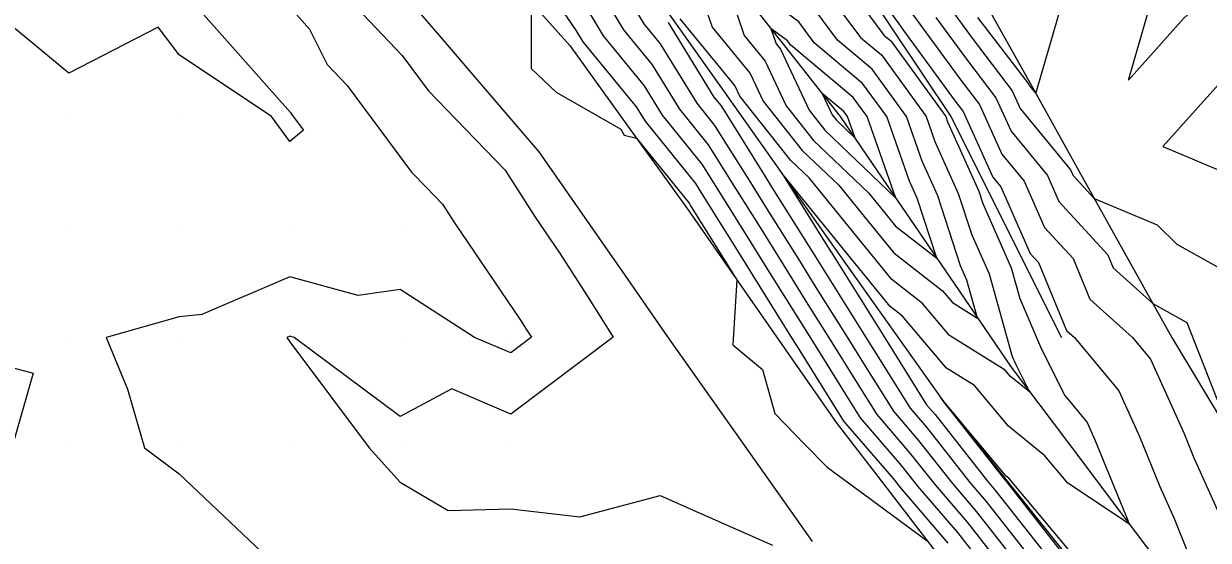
# Model space of a CAD drawing. Extents: x 2188792 to 2191981, y 386090 to 389710.
# Drawn here: x 2189996.2 to 2190103.4, y 387191.8 to 387238.5 of the extents above; entities that cross this region are included whole.
import ezdxf

# ---------------------------------------------------------------- set-up
doc = ezdxf.new("R2010")
doc.units = 0
for name, color, linetype in [('DTM Contours Major', 7, 'Continuous'), ('DTM Contours Minor', 7, 'Continuous'), ('Exist DTM QL2 LIDAR Elevation Point', 7, 'Continuous'), ('PH Exist DTM Breakline', 7, 'Continuous')]:
    doc.layers.add(name, color=color, linetype=linetype)

msp = doc.modelspace()

# ---------------------------------------------------------------- linework, layer by layer
at = {"layer": 'DTM Contours Major'}
for points in [[(2190041.71, 387244.52), (2190046.2, 387237.9), (2190046.8, 387236.91), (2190051.63, 387231.01), (2190052.43, 387229.71), (2190056.99, 387224.06), (2190057.96, 387222.51), (2190061.39, 387217.01), (2190062.14, 387215.82), (2190065.75, 387210.02), (2190066.29, 387209.17), (2190070.08, 387203.09), (2190070.4, 387202.57), (2190074.89, 387197.35), (2190075.52, 387196.56), (2190079.84, 387191.51)], [(2190069.36, 387243.84), (2190074.06, 387237.51), (2190074.69, 387236.99), (2190079.66, 387230.13), (2190079.82, 387229.67), (2190082.65, 387223.37), (2190083.02, 387222.26), (2190085.58, 387216.45), (2190086.37, 387213.65), (2190088.32, 387209.07), (2190090.42, 387204.87), (2190092.45, 387202.44), (2190093.16, 387200.86), (2190095.95, 387194.02), (2190096.01, 387193.88), (2190096.27, 387193.24), (2190095.55, 387193.71), (2190090.71, 387196.94), (2190088.63, 387199.41), (2190085.32, 387202.09), (2190082.26, 387205.77), (2190079.72, 387207.35), (2190075.73, 387212.07), (2190074.62, 387212.94), (2190070, 387218.61), (2190064.81, 387225), (2190069.1, 387218.13), (2190069.33, 387217.77), (2190073.53, 387211.06), (2190073.98, 387210.34), (2190077.92, 387204.04), (2190078.68, 387203.16), (2190083.42, 387197.12), (2190084.18, 387196.23), (2190088.91, 387190.2)], [(2190082.54, 387239.11), (2190087.14, 387233.09), (2190087.2, 387232.95), (2190087.81, 387232.21), (2190088.23, 387233.66), (2190090.21, 387240.53)], [(2190105.69, 387234.56), (2190099.3, 387227.42), (2190104.47, 387225.25)], [(2190070.42, 387230.58), (2190068.46, 387232.23), (2190069.37, 387230.28), (2190069.75, 387229.8), (2190071.44, 387228.18), (2190070.75, 387230.13), (2190070.42, 387230.58)]]:
    msp.add_lwpolyline(points, dxfattribs=at)
at = {"layer": 'DTM Contours Minor'}
for points in [[(2189993.71, 387275.99), (2189996.56, 387272.83), (2189999.54, 387269.52), (2189998.39, 387265.08), (2190000.11, 387262.08), (2190006.34, 387259.06), (2190008.84, 387255.44), (2190010.71, 387242.2), (2190011.06, 387241.32), (2190011.3, 387240.73), (2190020.34, 387230.49), (2190020.42, 387230.35), (2190020.5, 387230.27), (2190021.5, 387228.91), (2190020.27, 387227.89), (2190018.62, 387230.14), (2190010.27, 387235.73), (2190008.36, 387238.24), (2190000.26, 387234.06), (2189992.91, 387240.14)], [(2190085.05, 387251.76), (2190087.36, 387263.92), (2190092.85, 387261.06), (2190098.24, 387258.25), (2190101.61, 387253.41), (2190102.18, 387244.25), (2190102.42, 387240.13), (2190101.22, 387239.03), (2190096.2, 387233.42), (2190097.77, 387238.85), (2190098.16, 387240.21), (2190087.31, 387246.46), (2190086.05, 387249.41), (2190085.05, 387251.76)], [(2190070.49, 387245.26), (2190075.4, 387238.52), (2190075.84, 387237.92), (2190080.5, 387231.54), (2190081.22, 387230.59), (2190083.92, 387224.65), (2190084.65, 387223.76), (2190087.3, 387217.73), (2190088.04, 387216.93), (2190090.59, 387210.77), (2190091.31, 387210.12), (2190095.31, 387205.31), (2190097.18, 387201.17), (2190099.03, 387196.64), (2190100.33, 387193.75), (2190102.53, 387188.23)], [(2190016.89, 387243.89), (2190022.05, 387238.06), (2190023.66, 387234.86), (2190025.48, 387232.96), (2190031.29, 387225.1), (2190032.65, 387223.7), (2190034.09, 387222.21), (2190035.18, 387220.5), (2190041.16, 387211.69), (2190041.67, 387210.9), (2190042.15, 387210.15), (2190040.27, 387208.74), (2190036.98, 387210.14), (2190030.27, 387214.49), (2190026.46, 387213.94), (2190020.27, 387215.62), (2190012.32, 387212.2), (2190010.27, 387212.01), (2190003.64, 387210.14), (2190005.58, 387205.45), (2190007.12, 387200.14), (2190010.27, 387197.8), (2190018.33, 387190.14)], [(2190048.92, 387244.18), (2190052.33, 387238.52), (2190053.79, 387236.73), (2190057.11, 387231.34), (2190058.73, 387229.34), (2190061.97, 387224.17), (2190063.33, 387221.97), (2190066.32, 387217.21), (2190067.9, 387214.67), (2190070.63, 387210.3), (2190072.42, 387207.44), (2190074.91, 387203.45), (2190077.17, 387200.83), (2190080.26, 387196.9), (2190082.44, 387194.34), (2190085.61, 387190.3)], [(2190060.25, 387243.35), (2190059.2, 387243.98), (2190059.65, 387242.66), (2190061.4, 387237.48), (2190063.32, 387235.14), (2190065.2, 387231.12), (2190067.69, 387227.98), (2190072.66, 387223.23), (2190073.98, 387221.6), (2190075.1, 387220.22), (2190078.84, 387217.31), (2190077.06, 387222.76), (2190076.37, 387224.3), (2190074.32, 387230.13), (2190072.13, 387233.14), (2190067.74, 387236.82), (2190066.35, 387238.7), (2190060.49, 387243.03), (2190060.25, 387243.35)], [(2190048.01, 387242.09), (2190050.49, 387237.98), (2190053.07, 387234.83), (2190055.55, 387230.8), (2190058.15, 387227.58), (2190060.63, 387223.62), (2190062.69, 387220.32), (2190064.93, 387216.74), (2190067.18, 387213.12), (2190069.18, 387209.93), (2190071.64, 387205.99), (2190073.41, 387203.16), (2190076.41, 387199.67), (2190078.68, 387196.78), (2190081.58, 387193.4), (2190083.97, 387190.36)], [(2190068.36, 387242.13), (2190071.95, 387237.28), (2190073.83, 387235.71), (2190077.88, 387230.13), (2190078.67, 387227.88), (2190080.79, 387223.17), (2190082, 387219.44), (2190083.57, 387215.89), (2190085.68, 387208.42), (2190085.99, 387207.7), (2190087.24, 387205.22), (2190085.52, 387206.61), (2190085.04, 387207.18), (2190079.99, 387210.32), (2190077.54, 387213.21), (2190074.78, 387215.37), (2190071.33, 387219.61), (2190067.28, 387224.59), (2190065.64, 387226.16), (2190061.02, 387231.97), (2190060.57, 387232.95), (2190055.61, 387238.99)], [(2190057.51, 387241.17), (2190058.5, 387238.24), (2190061.94, 387234.04), (2190063.11, 387231.54), (2190066.66, 387227.07), (2190069.97, 387223.91), (2190072.65, 387220.61), (2190074.94, 387217.79), (2190079.36, 387214.35), (2190080.25, 387213.29), (2190082.54, 387211.87), (2190081.56, 387215.33), (2190080.99, 387216.63), (2190078.93, 387222.97), (2190077.52, 387226.09), (2190076.1, 387230.13), (2190072.98, 387234.42), (2190069.85, 387237.05), (2190067.35, 387240.42)], [(2190042.12, 387240.48), (2190042.13, 387234.48), (2190044.4, 387232.34), (2190050.24, 387229), (2190050.54, 387228.45), (2190051.67, 387228.18), (2190056.42, 387222.3), (2190056.62, 387221.96), (2190060.75, 387215.36), (2190060.74, 387215.36), (2190060.75, 387215.35), (2190060.37, 387209.48), (2190063.05, 387207.22), (2190064.17, 387203.25), (2190066.91, 387200.44), (2190068.92, 387198.39), (2190072.9, 387195.46), (2190077.98, 387191.73)], [(2190047.11, 387240), (2190048.64, 387237.45), (2190052.35, 387232.92), (2190053.99, 387230.26), (2190057.57, 387225.82), (2190059.3, 387223.07), (2190062.04, 387218.66), (2190063.53, 387216.28), (2190066.47, 387211.57), (2190067.73, 387209.55), (2190070.86, 387204.54), (2190071.9, 387202.87), (2190075.65, 387198.51), (2190077.1, 387196.67), (2190080.71, 387192.46), (2190082.32, 387190.41)], [(2190075.98, 387240.32), (2190077.3, 387238.51), (2190081.01, 387233.43), (2190082.7, 387231.22), (2190084.74, 387226.72), (2190086.75, 387224.28), (2190088.59, 387220.09), (2190091.18, 387217.28), (2190092.71, 387213.6), (2190096.56, 387210.12), (2190098.18, 387208.18), (2190101.2, 387201.49), (2190102.12, 387199.25), (2190104.64, 387193.62)], [(2190080.22, 387239.7), (2190082.03, 387237.22), (2190085.66, 387232.47), (2190086.38, 387230.87), (2190090.95, 387225.32), (2190091.18, 387224.79), (2190093.1, 387222.71), (2190098.78, 387220.34), (2190100.56, 387218.57), (2190105.71, 387215.71)], [(2190026.91, 387239.38), (2190030.46, 387235.65), (2190032.8, 387232.49), (2190036.19, 387229), (2190039.78, 387225.29), (2190042.48, 387221.04), (2190044.68, 387217.81), (2190047.18, 387213.9), (2190049.56, 387210.17), (2190040.27, 387203.2), (2190034.94, 387205.47), (2190030.27, 387202.97), (2190020.66, 387210.14), (2190020.27, 387210.25), (2190020.02, 387210.14), (2190020.27, 387209.75), (2190027.47, 387200.14), (2190030.27, 387197.02), (2190034.6, 387194.47), (2190040.27, 387194.62), (2190046.53, 387193.88), (2190053.79, 387195.82), (2190057.26, 387194.29), (2190063.97, 387191.34)], [(2190054.52, 387238.64), (2190058.67, 387231.89), (2190059.31, 387231.1), (2190063.3, 387224.72), (2190063.98, 387223.63), (2190067.71, 387217.67), (2190068.61, 387216.22), (2190072.08, 387210.68), (2190073.2, 387208.89), (2190076.42, 387203.74), (2190077.92, 387202), (2190081.84, 387197.01), (2190083.31, 387195.28), (2190087.26, 387190.25)], [(2190078.76, 387239.11), (2190081.52, 387235.33), (2190084.18, 387231.84), (2190085.56, 387228.8), (2190088.85, 387224.8), (2190089.89, 387222.44), (2190094.32, 387217.63), (2190094.82, 387216.43), (2190098.4, 387213.2), (2190101.48, 387211.49), (2190105.18, 387202.03)], [(2190065.34, 387236.99), (2190063.83, 387238.1), (2190064.3, 387236.73), (2190064.7, 387236.23), (2190067.28, 387230.7), (2190068.72, 387228.89), (2190075.14, 387222.75), (2190072.53, 387230.13), (2190071.27, 387231.86), (2190065.64, 387236.59), (2190065.34, 387236.99)], [(2189990.26, 387208.72), (2189997.04, 387206.91), (2189995.12, 387200.14)], [(2190090.77, 387190.94), (2190085.35, 387197.39), (2190085.13, 387197.57), (2190079.49, 387204.35), (2190079.45, 387204.38), (2190079.23, 387204.64), (2190079.43, 387204.33), (2190079.44, 387204.32), (2190085, 387197.23), (2190085.05, 387197.17), (2190090.56, 387190.15)]]:
    msp.add_lwpolyline(points, dxfattribs=at)
at = {"layer": 'Exist DTM QL2 LIDAR Elevation Point'}
for p, q in [((2190000.26, 387230.14), (2190000.26, 387230.14)), ((2190010.27, 387230.14), (2190010.27, 387230.14)), ((2190020.27, 387230.14), (2190020.27, 387230.14)), ((2190000.26, 387220.14), (2190000.26, 387220.14)), ((2190010.27, 387220.14), (2190010.27, 387220.14)), ((2190020.27, 387220.14), (2190020.27, 387220.14)), ((2190030.27, 387220.14), (2190030.27, 387220.14)), ((2190000.26, 387210.14), (2190000.26, 387210.14)), ((2190010.27, 387210.14), (2190010.27, 387210.14)), ((2190020.27, 387210.14), (2190020.27, 387210.14)), ((2190030.27, 387210.14), (2190030.27, 387210.14)), ((2190040.27, 387210.14), (2190040.27, 387210.14)), ((2190000.26, 387200.14), (2190000.26, 387200.14)), ((2190010.27, 387200.14), (2190010.27, 387200.14)), ((2190020.27, 387200.14), (2190020.27, 387200.14)), ((2190030.27, 387200.14), (2190030.27, 387200.14)), ((2190040.27, 387200.14), (2190040.27, 387200.14))]:
    msp.add_line(p, q, dxfattribs=at)
at = {"layer": 'PH Exist DTM Breakline'}
for points in [[(2189998.25, 387339.07), (2190001.62, 387335.05), (2190004.85, 387330.62), (2190009.94, 387323.79), (2190015.02, 387316.96), (2190020.11, 387310.13), (2190025.59, 387303.17), (2190031.07, 387296.2), (2190036.55, 387289.23), (2190041.07, 387282.86), (2190045.59, 387276.5), (2190050.11, 387270.13), (2190055.11, 387265.13), (2190060.11, 387260.13), (2190065.11, 387252.63), (2190070.11, 387245.13), (2190075.11, 387237.63), (2190080.12, 387230.13), (2190083.45, 387223.46), (2190086.78, 387216.79), (2190090.12, 387210.12)], [(2190024.74, 387326.4), (2190030.11, 387320.14), (2190035.11, 387312.63), (2190040.11, 387305.13), (2190045.11, 387297.63), (2190050.11, 387290.13), (2190055.05, 387283.37), (2190059.98, 387276.6), (2190064.91, 387269.84), (2190069.44, 387262.58), (2190073.96, 387255.33), (2190078.48, 387248.08), (2190083, 387240.83), (2190087.28, 387233.15), (2190091.56, 387225.48), (2190095.84, 387217.8), (2190100.12, 387210.12), (2190105.12, 387201.79), (2190110.12, 387193.46), (2190115.12, 387185.12)], [(2189996.63, 387324.71), (2190001.34, 387318.32), (2190006.05, 387311.93), (2190010.75, 387305.54), (2190015.69, 387299.03), (2190020.62, 387292.52), (2190025.55, 387286.02), (2190030.49, 387279.51), (2190035.35, 387273.57), (2190040.22, 387267.62), (2190045.08, 387261.68), (2190049.94, 387255.73), (2190054.99, 387249.33), (2190060.03, 387242.93), (2190065.07, 387236.53), (2190070.11, 387230.13), (2190075.26, 387222.57), (2190080.41, 387215.01), (2190085.56, 387207.45), (2190090.67, 387200.67), (2190095.78, 387193.88), (2190100.89, 387187.1)], [(2189994.83, 387308.6), (2190001.26, 387301.73), (2190007.7, 387294.86), (2190014.13, 387287.99), (2190020.56, 387281.12), (2190026.99, 387274.25), (2190032.69, 387267.24), (2190038.39, 387260.22), (2190044.09, 387253.21), (2190049.79, 387246.19), (2190054.73, 387239.22), (2190059.68, 387232.24), (2190064.62, 387225.26), (2190069.56, 387218.29), (2190074.51, 387211.31), (2190079.45, 387204.33), (2190085.11, 387197.24), (2190090.78, 387190.14)], [(2189992.68, 387300.16), (2189996.47, 387293.18), (2190000.69, 387286.88), (2190004.91, 387280.59), (2190009.95, 387275.82), (2190015, 387271.06), (2190020.8, 387264.49), (2190026.59, 387257.92), (2190032.39, 387251.35), (2190039.01, 387243.96), (2190045.62, 387236.57), (2190050.94, 387229.19), (2190056.26, 387221.81), (2190060.75, 387215.36), (2190065.24, 387208.9), (2190069.72, 387202.44), (2190074.32, 387196.48), (2190078.92, 387190.51)], [(2190067.6, 387191.66), (2190063.24, 387197.83), (2190058.87, 387204.01), (2190054.51, 387210.19), (2190050.62, 387215.77), (2190046.73, 387221.36), (2190042.84, 387226.94), (2190038.33, 387232.21), (2190033.83, 387237.47), (2190029.32, 387242.73), (2190024.31, 387248.09), (2190019.29, 387253.44), (2190014.28, 387258.79), (2190009.68, 387263.97), (2190005.09, 387269.14), (2190000.56, 387274.53), (2189996.03, 387279.93)]]:
    msp.add_lwpolyline(points, dxfattribs=at)

doc.saveas('drawing.dxf')
